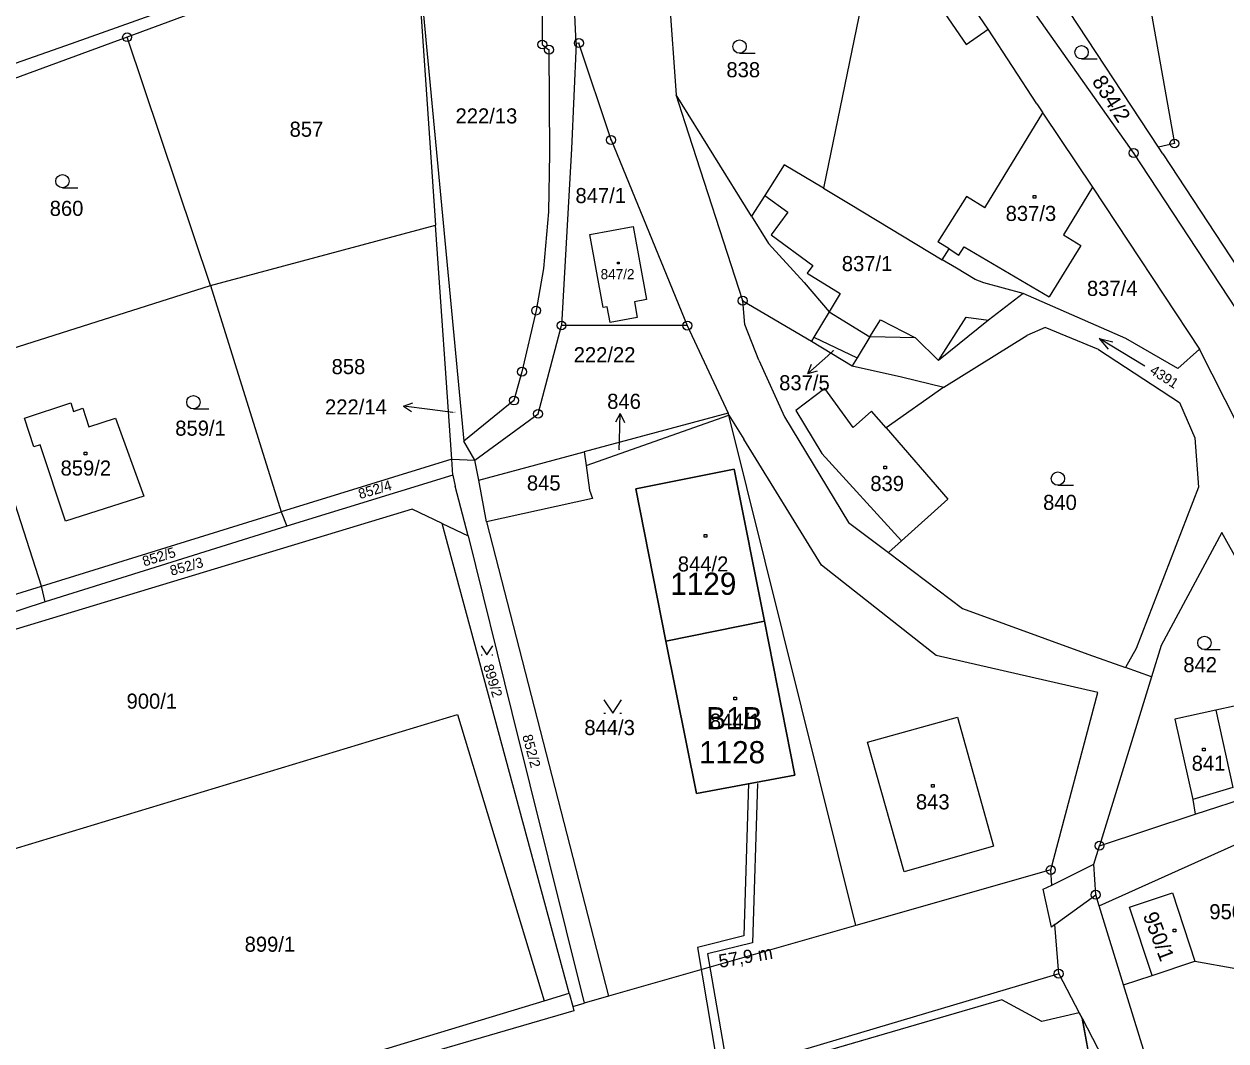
# Model space of a CAD drawing. Extents: x -468021 to -466942, y -1130484 to -1128584.
# Drawn here: x -467306.2 to -467170.9, y -1129144.2 to -1129029.6 of the extents above; entities that cross this region are included whole.
import ezdxf

# ---------------------------------------------------------------- set-up
doc = ezdxf.new("R2010")
doc.units = 0
for name, color, linetype in [('19-PK-šrafy', 7, 'Continuous'), ('21-Označení-odběrného-místa', 7, 'Continuous'), ('22-Odběrná místa-šrafy', 7, 'Continuous'), ('25-Popisná-čísla', 7, 'Continuous'), ('27-delky-vedeni', 7, 'Continuous'), ('DKM', 7, 'Continuous'), ('UT_SKUTEČNOST_staré', 7, 'Continuous')]:
    doc.layers.add(name, color=color, linetype=linetype)

msp = doc.modelspace()

# ---------------------------------------------------------------- linework, layer by layer
at = {"layer": '19-PK-šrafy'}
msp.add_lwpolyline([(-467177.67, -1129169.9), (-467178.79, -1129163.52), (-467178.87, -1129163.56), (-467179.13, -1129162.01), (-467179.41, -1129162.08), (-467181.41, -1129153.09), (-467181.72, -1129152.34), (-467185.03, -1129152.97), (-467187.15, -1129141.59), (-467187.46, -1129141), (-467191.67, -1129141.97), (-467196.16, -1129139.54), (-467217.53, -1129145.74), (-467210.66, -1129179.4), (-467215.08, -1129180.09), (-467213.83, -1129186.4), (-467210.03, -1129185.65), (-467209.63, -1129187.67), (-467197.82, -1129185.35), (-467179.73, -1129181.68), (-467180.84, -1129176.21), (-467176.61, -1129175.35), (-467177.67, -1129169.9)], dxfattribs=at)
at = {"layer": '22-Odběrná místa-šrafy'}
for p, q in [((-467222.89, -1129096.9), (-467233.99, -1129099.12)), ((-467233.99, -1129099.12), (-467222.89, -1129096.9))]:
    msp.add_line(p, q, dxfattribs=at)
for points in [[(-467222.89, -1129096.9), (-467226.29, -1129079.78), (-467237.39, -1129081.98), (-467233.99, -1129099.12)], [(-467233.99, -1129099.12), (-467230.56, -1129116.29), (-467219.46, -1129114.23), (-467222.89, -1129096.9)]]:
    msp.add_lwpolyline(points, dxfattribs=at)
at = {"layer": 'DKM'}
for p, q in [((-467182.57, -1129010.33), (-467176.75, -1129043.1)), ((-467204.28, -1129011.72), (-467181.34, -1129044.17)), ((-467178.55, -1129043.52), (-467199.59, -1129011.4)), ((-467234.4, -1129015.48), (-467232.84, -1129037.61)), ((-467247.93, -1129017.07), (-467247.91, -1129031.95)), ((-467262.26, -1129018.26), (-467256.75, -1129076.62)), ((-467262.26, -1129018.26), (-467259.91, -1129052.31)), ((-467197.71, -1129030.24), (-467202.18, -1129023.64)), ((-467300.88, -1129031.84), (-467281.8, -1129025.02)), ((-467204.72, -1129025.33), (-467200.2, -1129031.96)), ((-467212.03, -1129027.51), (-467216.26, -1129048.14)), ((-467287.61, -1129028.55), (-467294.64, -1129031.13)), ((-467294.64, -1129031.13), (-467312.24, -1129037.61)), ((-467285.25, -1129059.09), (-467294.64, -1129031.13)), ((-467200.2, -1129031.96), (-467197.71, -1129030.24)), ((-467192.23, -1129038.64), (-467197.71, -1129030.24)), ((-467312.77, -1129035.98), (-467300.88, -1129031.84)), ((-467247.91, -1129031.95), (-467247.15, -1129032.54)), ((-467247.15, -1129032.54), (-467247.08, -1129044.19)), ((-467244.09, -1129031.84), (-467244.61, -1129043.7)), ((-467243.78, -1129031.79), (-467244.09, -1129031.84)), ((-467240.17, -1129042.7), (-467243.78, -1129031.79)), ((-467225.7, -1129032.93), (-467223.95, -1129032.93)), ((-467187.2, -1129033.58), (-467185.45, -1129033.58)), ((-467231.82, -1129040.77), (-467232.84, -1129037.61)), ((-467224.35, -1129051.29), (-467232.84, -1129037.61)), ((-467198.09, -1129050.33), (-467191.56, -1129039.66)), ((-467192.23, -1129038.64), (-467191.56, -1129039.66)), ((-467191.56, -1129039.66), (-467191.47, -1129039.8)), ((-467225.35, -1129060.8), (-467231.82, -1129040.77)), ((-467191.47, -1129039.8), (-467185.99, -1129048)), ((-467244.61, -1129043.7), (-467245.74, -1129063.59)), ((-467240.17, -1129042.7), (-467231.58, -1129063.6)), ((-467176.75, -1129043.1), (-467178.55, -1129043.52)), ((-467178.07, -1129044.25), (-467178.55, -1129043.52)), ((-467247.08, -1129044.19), (-467247.22, -1129050.81)), ((-467181.34, -1129044.17), (-467169.85, -1129061.73)), ((-467178.07, -1129044.25), (-467167.09, -1129061.01)), ((-467220.67, -1129045.49), (-467222.86, -1129048.94)), ((-467216.26, -1129048.14), (-467220.67, -1129045.49)), ((-467301.92, -1129048.09), (-467300.17, -1129048.09)), ((-467222.86, -1129048.94), (-467224.35, -1129051.29)), ((-467222.86, -1129048.94), (-467220.28, -1129050.83)), ((-467216.26, -1129048.14), (-467213.26, -1129049.94)), ((-467200.15, -1129049.07), (-467203.38, -1129054.16)), ((-467198.09, -1129050.33), (-467200.15, -1129049.07)), ((-467192.66, -1129048.94), (-467192.36, -1129048.94)), ((-467192.66, -1129049.24), (-467192.66, -1129048.94)), ((-467192.36, -1129048.94), (-467192.36, -1129049.24)), ((-467185.99, -1129048), (-467189.24, -1129053.39)), ((-467185.99, -1129048), (-467173.93, -1129066.27)), ((-467213.26, -1129049.94), (-467202.88, -1129056.19)), ((-467192.36, -1129049.24), (-467192.66, -1129049.24)), ((-467247.22, -1129050.81), (-467247.76, -1129057.19)), ((-467224.35, -1129051.29), (-467222.44, -1129054.36)), ((-467220.28, -1129050.83), (-467222.16, -1129053.4)), ((-467285.25, -1129059.09), (-467259.91, -1129052.31)), ((-467258.1, -1129078.65), (-467259.91, -1129052.31)), ((-467242.54, -1129053.33), (-467237.69, -1129052.45)), ((-467237.69, -1129052.45), (-467236.19, -1129060.66)), ((-467241.06, -1129061.58), (-467242.54, -1129053.33)), ((-467222.44, -1129054.36), (-467218.41, -1129058.76)), ((-467222.16, -1129053.4), (-467217.47, -1129056.83)), ((-467202.12, -1129054.96), (-467203.38, -1129054.16)), ((-467189.24, -1129053.39), (-467187.28, -1129054.58)), ((-467202.88, -1129056.19), (-467202.12, -1129054.96)), ((-467202.12, -1129054.96), (-467201, -1129055.66)), ((-467201, -1129055.66), (-467200.41, -1129054.72)), ((-467200.41, -1129054.72), (-467190.84, -1129060.35)), ((-467187.28, -1129054.58), (-467190.84, -1129060.35)), ((-467247.76, -1129057.19), (-467248.6, -1129061.91)), ((-467239.44, -1129056.46), (-467239.24, -1129056.46)), ((-467239.44, -1129056.66), (-467239.44, -1129056.46)), ((-467239.24, -1129056.66), (-467239.44, -1129056.66)), ((-467239.24, -1129056.46), (-467239.24, -1129056.66)), ((-467217.47, -1129056.83), (-467218.09, -1129057.68)), ((-467201.29, -1129057.12), (-467202.88, -1129056.19)), ((-467199.19, -1129058.43), (-467201.29, -1129057.12)), ((-467218.09, -1129057.68), (-467214.37, -1129059.99)), ((-467198.2, -1129058.78), (-467199.19, -1129058.43)), ((-467312.39, -1129067.71), (-467285.25, -1129059.09)), ((-467285.25, -1129059.09), (-467277.29, -1129084.56)), ((-467218.41, -1129058.76), (-467215.61, -1129062.04)), ((-467193.77, -1129059.98), (-467198.2, -1129058.78)), ((-467193.77, -1129059.98), (-467197.68, -1129063)), ((-467182.22, -1129065.05), (-467193.77, -1129059.98)), ((-467236.19, -1129060.66), (-467237.54, -1129060.92)), ((-467237.54, -1129060.92), (-467237.22, -1129062.68)), ((-467225.35, -1129060.8), (-467217.61, -1129065.35)), ((-467225.09, -1129063.49), (-467225.35, -1129060.8)), ((-467214.37, -1129059.99), (-467215.61, -1129062.04)), ((-467248.6, -1129061.91), (-467250.19, -1129068.8)), ((-467240.61, -1129061.49), (-467241.06, -1129061.58)), ((-467240.28, -1129063.25), (-467240.61, -1129061.49)), ((-467237.22, -1129062.68), (-467240.28, -1129063.25)), ((-467215.61, -1129062.04), (-467217.35, -1129064.92)), ((-467215.61, -1129062.04), (-467211.04, -1129064.87)), ((-467203.29, -1129067.52), (-467200.21, -1129062.67)), ((-467200.21, -1129062.67), (-467197.68, -1129063)), ((-467248.38, -1129073.54), (-467245.74, -1129063.59)), ((-467231.58, -1129063.6), (-467245.74, -1129063.59)), ((-467231.58, -1129063.6), (-467227, -1129073.48)), ((-467223.54, -1129067.48), (-467225.09, -1129063.49)), ((-467211.04, -1129064.87), (-467209.83, -1129062.96)), ((-467209.83, -1129062.96), (-467205.91, -1129064.98)), ((-467197.68, -1129063), (-467203.29, -1129067.52)), ((-467191.31, -1129063.82), (-467193.37, -1129064.73)), ((-467185.28, -1129066.29), (-467191.31, -1129063.82)), ((-467217.35, -1129064.92), (-467217.61, -1129065.35)), ((-467217.61, -1129065.35), (-467213.01, -1129068.13)), ((-467217.35, -1129064.92), (-467212.48, -1129067.25)), ((-467211.04, -1129064.87), (-467212.48, -1129067.25)), ((-467205.91, -1129064.98), (-467211.04, -1129064.87)), ((-467203.29, -1129067.52), (-467205.91, -1129064.98)), ((-467202.72, -1129070.54), (-467193.37, -1129064.73)), ((-467180.09, -1129068.17), (-467185.23, -1129065.07)), ((-467185.23, -1129065.07), (-467184.2, -1129066.27)), ((-467185.23, -1129065.07), (-467183.69, -1129065.42)), ((-467176.38, -1129068.44), (-467182.22, -1129065.05)), ((-467215.11, -1129066.41), (-467215.78, -1129067)), ((-467185.28, -1129066.29), (-467176.17, -1129072.27)), ((-467173.93, -1129066.27), (-467176.38, -1129068.44)), ((-467169.62, -1129074.79), (-467173.93, -1129066.27)), ((-467304.29, -1129092.94), (-467312.39, -1129067.71)), ((-467223.54, -1129067.48), (-467220.66, -1129073.87)), ((-467215.78, -1129067), (-467218.02, -1129068.99)), ((-467218.02, -1129068.99), (-467217.61, -1129067.96)), ((-467212.48, -1129067.25), (-467213.01, -1129068.13)), ((-467250.19, -1129068.8), (-467251.09, -1129072.04)), ((-467218.02, -1129068.99), (-467216.94, -1129068.7)), ((-467213.01, -1129068.13), (-467207.46, -1129069.36)), ((-467207.46, -1129069.36), (-467202.72, -1129070.54)), ((-467216.11, -1129070.67), (-467219.35, -1129073.15)), ((-467212.92, -1129075.08), (-467216.11, -1129070.67)), ((-467202.72, -1129070.54), (-467209.2, -1129075.11)), ((-467251.09, -1129072.04), (-467256.75, -1129076.62)), ((-467306.2, -1129074.04), (-467300.98, -1129072.31)), ((-467300.98, -1129072.31), (-467300.67, -1129073.26)), ((-467300.67, -1129073.26), (-467299.62, -1129072.91)), ((-467299.62, -1129072.91), (-467298.93, -1129075)), ((-467287.18, -1129072.98), (-467285.43, -1129072.98)), ((-467263.54, -1129072.67), (-467262.49, -1129072.3)), ((-467260.57, -1129073.05), (-467263.54, -1129072.67)), ((-467263.54, -1129072.67), (-467262.62, -1129073.29)), ((-467257.97, -1129073.39), (-467260.57, -1129073.05)), ((-467227, -1129073.48), (-467243.19, -1129077.81)), ((-467239.14, -1129073.5), (-467239.66, -1129074.49)), ((-467239.21, -1129076.5), (-467239.14, -1129073.5)), ((-467239.14, -1129073.5), (-467238.66, -1129074.51)), ((-467226.9, -1129073.69), (-467227, -1129073.48)), ((-467219.35, -1129073.15), (-467216.44, -1129077.99)), ((-467210.84, -1129073.23), (-467212.92, -1129075.08)), ((-467209.2, -1129075.11), (-467210.84, -1129073.23)), ((-467176.17, -1129072.27), (-467174.46, -1129076.24)), ((-467305.13, -1129077.26), (-467306.2, -1129074.04)), ((-467298.93, -1129075), (-467295.94, -1129074.01)), ((-467295.94, -1129074.01), (-467292.75, -1129082.8)), ((-467255.49, -1129078.77), (-467248.38, -1129073.54)), ((-467242.98, -1129079.34), (-467226.9, -1129073.69)), ((-467226.9, -1129073.69), (-467225.23, -1129076.39)), ((-467212.61, -1129131.17), (-467226.9, -1129073.69)), ((-467220.66, -1129073.87), (-467213.42, -1129085.79)), ((-467209.2, -1129075.11), (-467202.25, -1129083.13)), ((-467304.42, -1129077.03), (-467305.13, -1129077.26)), ((-467301.58, -1129085.62), (-467304.42, -1129077.03)), ((-467255.49, -1129078.77), (-467256.75, -1129076.62)), ((-467239.24, -1129077.59), (-467239.21, -1129076.5)), ((-467216.46, -1129090.56), (-467225.23, -1129076.39)), ((-467174.46, -1129076.24), (-467174.05, -1129081.81)), ((-467299.49, -1129077.87), (-467299.19, -1129077.87)), ((-467299.49, -1129078.17), (-467299.49, -1129077.87)), ((-467299.19, -1129078.17), (-467299.49, -1129078.17)), ((-467299.19, -1129077.87), (-467299.19, -1129078.17)), ((-467258.1, -1129078.65), (-467277.29, -1129084.56)), ((-467258.1, -1129078.65), (-467255.49, -1129078.77)), ((-467257.97, -1129080.44), (-467258.1, -1129078.65)), ((-467255.04, -1129080.99), (-467255.49, -1129078.77)), ((-467255.04, -1129080.99), (-467243.19, -1129077.81)), ((-467243.19, -1129077.81), (-467242.98, -1129079.34)), ((-467216.44, -1129077.99), (-467207.46, -1129087.82)), ((-467242.98, -1129079.34), (-467242.58, -1129082.15)), ((-467237.39, -1129081.98), (-467226.29, -1129079.78)), ((-467226.29, -1129079.78), (-467222.89, -1129096.9)), ((-467209.46, -1129079.44), (-467209.16, -1129079.44)), ((-467209.46, -1129079.74), (-467209.46, -1129079.44)), ((-467209.16, -1129079.74), (-467209.46, -1129079.74)), ((-467209.16, -1129079.44), (-467209.16, -1129079.74)), ((-467257.97, -1129080.44), (-467276.65, -1129086.18)), ((-467257.97, -1129080.44), (-467257.7, -1129081.7)), ((-467254.18, -1129085.69), (-467255.04, -1129080.99)), ((-467189.87, -1129081.58), (-467188.12, -1129081.58)), ((-467292.75, -1129082.8), (-467301.58, -1129085.62)), ((-467256.26, -1129087.29), (-467257.7, -1129081.7)), ((-467242.58, -1129082.15), (-467242.25, -1129083.07)), ((-467233.99, -1129099.12), (-467237.39, -1129081.98)), ((-467174.05, -1129081.81), (-467181.05, -1129099.96)), ((-467262.56, -1129084.28), (-467327.81, -1129104.05)), ((-467259.19, -1129085.89), (-467262.56, -1129084.28)), ((-467242.25, -1129083.07), (-467254.18, -1129085.69)), ((-467202.25, -1129083.13), (-467207.46, -1129087.82)), ((-467304.29, -1129092.94), (-467277.29, -1129084.56)), ((-467277.29, -1129084.56), (-467276.65, -1129086.18)), ((-467254.18, -1129085.69), (-467240.44, -1129139.11)), ((-467276.65, -1129086.18), (-467303.86, -1129094.72)), ((-467244.88, -1129138.77), (-467259.19, -1129085.89)), ((-467259.19, -1129085.89), (-467256.26, -1129087.29)), ((-467213.42, -1129085.79), (-467208.95, -1129089.16)), ((-467171.41, -1129086.9), (-467178.24, -1129099.63)), ((-467169.37, -1129090.55), (-467171.41, -1129086.9)), ((-467256.26, -1129087.29), (-467251.33, -1129107.15)), ((-467229.7, -1129087.11), (-467229.4, -1129087.11)), ((-467229.7, -1129087.41), (-467229.7, -1129087.11)), ((-467229.4, -1129087.41), (-467229.7, -1129087.41)), ((-467229.4, -1129087.11), (-467229.4, -1129087.41)), ((-467207.46, -1129087.82), (-467208.95, -1129089.16)), ((-467208.95, -1129089.16), (-467200.6, -1129095.45)), ((-467203.57, -1129100.75), (-467216.46, -1129090.56)), ((-467328.87, -1129100.57), (-467304.29, -1129092.94)), ((-467303.86, -1129094.72), (-467304.29, -1129092.94)), ((-467303.86, -1129094.72), (-467328.26, -1129102.58)), ((-467200.6, -1129095.45), (-467186.49, -1129100.59)), ((-467222.89, -1129096.9), (-467233.99, -1129099.12)), ((-467222.89, -1129096.9), (-467219.46, -1129114.23)), ((-467230.56, -1129116.29), (-467233.99, -1129099.12)), ((-467254.8, -1129099.68), (-467254.13, -1129100.68)), ((-467254.13, -1129100.68), (-467253.46, -1129099.68)), ((-467181.05, -1129099.96), (-467182.27, -1129102.09)), ((-467178.24, -1129099.63), (-467179.32, -1129103.14)), ((-467173.37, -1129100.08), (-467171.62, -1129100.08)), ((-467254.8, -1129100.68), (-467254.67, -1129100.68)), ((-467253.59, -1129100.68), (-467253.46, -1129100.68)), ((-467185.37, -1129104.93), (-467203.57, -1129100.75)), ((-467186.49, -1129100.59), (-467182.27, -1129102.09)), ((-467179.32, -1129103.14), (-467185.18, -1129122.17)), ((-467179.32, -1129103.14), (-467182.27, -1129102.09)), ((-467240.98, -1129105.76), (-467239.98, -1129107.26)), ((-467239.98, -1129107.26), (-467238.98, -1129105.76)), ((-467226.33, -1129105.43), (-467226.03, -1129105.43)), ((-467226.33, -1129105.73), (-467226.33, -1129105.43)), ((-467226.03, -1129105.73), (-467226.33, -1129105.73)), ((-467226.03, -1129105.43), (-467226.03, -1129105.73)), ((-467190.67, -1129124.9), (-467185.37, -1129104.93)), ((-467251.33, -1129107.15), (-467243.2, -1129139.9)), ((-467240.98, -1129107.26), (-467240.78, -1129107.26)), ((-467239.18, -1129107.26), (-467238.98, -1129107.26)), ((-467172.08, -1129106.91), (-467176.71, -1129107.93)), ((-467167.98, -1129106.01), (-467172.08, -1129106.91)), ((-467172.08, -1129106.91), (-467170.17, -1129115.61)), ((-467308.21, -1129122.79), (-467257.44, -1129107.38)), ((-467257.44, -1129107.38), (-467247.71, -1129139.63)), ((-467211.29, -1129110.51), (-467201.17, -1129107.69)), ((-467201.17, -1129107.69), (-467197.11, -1129122.22)), ((-467176.71, -1129107.93), (-467174.67, -1129116.96)), ((-467207.16, -1129125.12), (-467211.29, -1129110.51)), ((-467173.58, -1129111.19), (-467173.28, -1129111.19)), ((-467173.58, -1129111.49), (-467173.58, -1129111.19)), ((-467173.28, -1129111.19), (-467173.28, -1129111.49)), ((-467173.28, -1129111.49), (-467173.58, -1129111.49)), ((-467219.46, -1129114.23), (-467230.56, -1129116.29)), ((-467204.09, -1129115.27), (-467203.79, -1129115.27)), ((-467204.09, -1129115.57), (-467204.09, -1129115.27)), ((-467203.79, -1129115.27), (-467203.79, -1129115.57)), ((-467203.79, -1129115.57), (-467204.09, -1129115.57)), ((-467170.17, -1129115.61), (-467174.67, -1129116.96)), ((-467174.42, -1129118.63), (-467167.06, -1129116.21)), ((-467174.67, -1129116.96), (-467174.42, -1129118.63)), ((-467185.18, -1129122.17), (-467174.42, -1129118.63)), ((-467197.11, -1129122.22), (-467207.16, -1129125.12)), ((-467185.82, -1129124.24), (-467185.18, -1129122.17)), ((-467185.23, -1129128.92), (-467169.61, -1129121.93)), ((-467190.67, -1129124.9), (-467212.61, -1129131.17)), ((-467190.54, -1129126.6), (-467190.67, -1129124.9)), ((-467190.54, -1129126.6), (-467185.82, -1129124.24)), ((-467185.61, -1129127.69), (-467185.82, -1129124.24)), ((-467191.51, -1129127.08), (-467190.54, -1129126.6)), ((-467190.59, -1129131.33), (-467191.51, -1129127.08)), ((-467181.8, -1129129.1), (-467176.97, -1129127.46)), ((-467176.97, -1129127.46), (-467174.46, -1129135.18)), ((-467190.2, -1129131.05), (-467185.61, -1129127.69)), ((-467185.23, -1129128.92), (-467185.61, -1129127.69)), ((-467182.48, -1129137.83), (-467185.23, -1129128.92)), ((-467179.27, -1129136.77), (-467181.8, -1129129.1)), ((-467212.61, -1129131.17), (-467240.44, -1129139.11)), ((-467190.2, -1129131.05), (-467190.59, -1129131.33)), ((-467189.78, -1129136.58), (-467190.2, -1129131.05)), ((-467176.88, -1129131.57), (-467176.58, -1129131.57)), ((-467176.88, -1129131.87), (-467176.88, -1129131.57)), ((-467176.58, -1129131.57), (-467176.58, -1129131.87)), ((-467176.58, -1129131.87), (-467176.88, -1129131.87)), ((-467179.27, -1129136.77), (-467174.46, -1129135.18)), ((-467174.46, -1129135.18), (-467169.84, -1129135.98)), ((-467189.78, -1129136.58), (-467228.12, -1129147.99)), ((-467189.78, -1129136.58), (-467187.46, -1129141)), ((-467182.48, -1129137.83), (-467179.27, -1129136.77)), ((-467179.28, -1129148.2), (-467182.48, -1129137.83)), ((-467303.98, -1129156.67), (-467247.71, -1129139.63)), ((-467247.71, -1129139.63), (-467244.88, -1129138.77)), ((-467244.88, -1129138.77), (-467244.47, -1129140.28)), ((-467240.44, -1129139.11), (-467243.2, -1129139.9)), ((-467196.16, -1129139.54), (-467224.34, -1129147.72)), ((-467191.67, -1129141.97), (-467196.16, -1129139.54)), ((-467244.34, -1129140.75), (-467303.61, -1129157.98)), ((-467244.47, -1129140.28), (-467243.2, -1129139.9)), ((-467244.47, -1129140.28), (-467244.34, -1129140.75)), ((-467187.46, -1129141), (-467191.67, -1129141.97)), ((-467187.46, -1129141), (-467187.15, -1129141.59)), ((-467187.15, -1129141.59), (-467185.03, -1129152.97)), ((-467187.15, -1129141.59), (-467182.43, -1129150.6))]:
    msp.add_line(p, q, dxfattribs=at)
msp.add_lwpolyline([(-467244.09, -1129031.84), (-467245.21, -1129007.51), (-467244.43, -1129007.47), (-467242.04, -1129003.09), (-467242.68, -1128994.15)], dxfattribs=at)
for centre, radius in [((-467294.64, -1129031.13), 0.5), ((-467294.64, -1129031.13), 0.01), ((-467247.91, -1129031.95), 0.5), ((-467243.78, -1129031.79), 0.5), ((-467225.7, -1129032.18), 0.75), ((-467247.91, -1129031.95), 0.01), ((-467247.15, -1129032.54), 0.5), ((-467247.15, -1129032.54), 0.01), ((-467243.78, -1129031.79), 0.01), ((-467187.2, -1129032.83), 0.75), ((-467240.17, -1129042.7), 0.5), ((-467240.17, -1129042.7), 0.01), ((-467181.34, -1129044.17), 0.5), ((-467176.75, -1129043.1), 0.5), ((-467176.75, -1129043.1), 0.01), ((-467181.34, -1129044.17), 0.01), ((-467301.92, -1129047.34), 0.75), ((-467225.35, -1129060.8), 0.5), ((-467225.35, -1129060.8), 0.01), ((-467248.6, -1129061.91), 0.5), ((-467248.6, -1129061.91), 0.01), ((-467245.74, -1129063.59), 0.5), ((-467245.74, -1129063.59), 0.01), ((-467231.58, -1129063.6), 0.5), ((-467231.58, -1129063.6), 0.01), ((-467250.19, -1129068.8), 0.5), ((-467250.19, -1129068.8), 0.01), ((-467287.18, -1129072.23), 0.75), ((-467251.09, -1129072.04), 0.5), ((-467251.09, -1129072.04), 0.01), ((-467248.38, -1129073.54), 0.5), ((-467248.38, -1129073.54), 0.01), ((-467189.87, -1129080.83), 0.75), ((-467173.37, -1129099.33), 0.75), ((-467185.18, -1129122.17), 0.5), ((-467185.18, -1129122.17), 0.01), ((-467190.67, -1129124.9), 0.5), ((-467190.67, -1129124.9), 0.01), ((-467185.61, -1129127.69), 0.5), ((-467185.61, -1129127.69), 0.01), ((-467189.78, -1129136.58), 0.5), ((-467189.78, -1129136.58), 0.01)]:
    msp.add_circle(centre, radius, dxfattribs=at)
at = {"layer": 'UT_SKUTEČNOST_staré'}
for points in [[(-467224.69, -1129115.12), (-467225.23, -1129132.3), (-467230.44, -1129133.62), (-467224.62, -1129168.13)], [(-467223.69, -1129115.15), (-467224.26, -1129133.09), (-467229.29, -1129134.36), (-467226.97, -1129147.78), (-467223.49, -1129168.96)]]:
    msp.add_lwpolyline(points, dxfattribs=at)

# ---------------------------------------------------------------- texts
at = {"layer": '21-Označení-odběrného-místa'}
msp.add_text('B1B', height=2.5, dxfattribs=at).set_placement((-467229.45, -1129109.06))
at = {"layer": '25-Popisná-čísla'}
for s, p in [('1129', (-467233.5, -1129093.92)), ('1128', (-467230.26, -1129112.89))]:
    msp.add_text(s, height=2.5, dxfattribs=at).set_placement(p)
at = {"layer": '27-delky-vedeni'}
msp.add_text('57,9 m', height=1.5, rotation=9.7778, dxfattribs=at).set_placement((-467227.91, -1129135.93))
at = {"layer": 'DKM'}
for s, height, p in [('838', 1.7, (-467227.18, -1129035.64)), ('222/13', 1.7, (-467257.67, -1129040.84)), ('857', 1.7, (-467276.35, -1129042.34)), ('847/1', 1.7, (-467244.17, -1129049.81)), ('860', 1.7, (-467303.35, -1129051.25)), ('837/3', 1.7, (-467195.75, -1129051.82)), ('837/1', 1.7, (-467214.19, -1129057.47)), ('847/2', 1.14, (-467241.34, -1129058.38)), ('837/4', 1.7, (-467186.6, -1129060.26)), ('222/22', 1.7, (-467244.37, -1129067.73)), ('837/5', 0.1, (-467215.32, -1129066.41)), ('858', 1.7, (-467271.62, -1129069.07)), ('837/5', 1.7, (-467221.24, -1129070.89)), ('222/14', 1.7, (-467272.36, -1129073.61)), ('846', 1.7, (-467240.6, -1129072.98)), ('222/14', 0.1, (-467257.97, -1129073.39)), ('859/1', 1.7, (-467289.22, -1129076)), ('846', 0.1, (-467239.24, -1129077.59)), ('859/2', 1.7, (-467302.13, -1129080.49)), ('845', 1.7, (-467249.64, -1129082.17)), ('839', 1.7, (-467210.98, -1129082.23)), ('840', 1.7, (-467191.53, -1129084.36)), ('844/2', 1.7, (-467232.65, -1129091.29)), ('842', 1.7, (-467175.75, -1129102.63)), ('900/1', 1.7, (-467294.7, -1129106.74)), ('844/1', 1.7, (-467229.04, -1129108.99)), ('844/3', 1.7, (-467243.17, -1129109.71)), ('841', 1.7, (-467174.81, -1129113.73)), ('843', 1.7, (-467205.85, -1129118.08)), ('950/2', 1.7, (-467172.82, -1129130.45)), ('899/1', 1.7, (-467281.41, -1129134.11))]:
    msp.add_text(s, height=height, dxfattribs=at).set_placement(p)
for s, height, rotation, p in [('834/2', 1.7, 302.4371, (-467186.09, -1129036.11)), ('4391', 1.14, 327.4017, (-467179.62, -1129068.92)), ('852/4', 1.14, 16.3302, (-467268.42, -1129083.14)), ('852/5', 1.14, 17.2935, (-467292.71, -1129090.74)), ('852/3', 1.14, 15.6139, (-467289.63, -1129091.78)), ('899/2', 1.14, 286.9947, (-467254.57, -1129101.93)), ('852/2', 1.14, 285.1565, (-467250.17, -1129109.81)), ('950/1', 1.7, 290.8209, (-467180.32, -1129130.01))]:
    msp.add_text(s, height=height, rotation=rotation, dxfattribs=at).set_placement(p)

doc.saveas('drawing.dxf')
